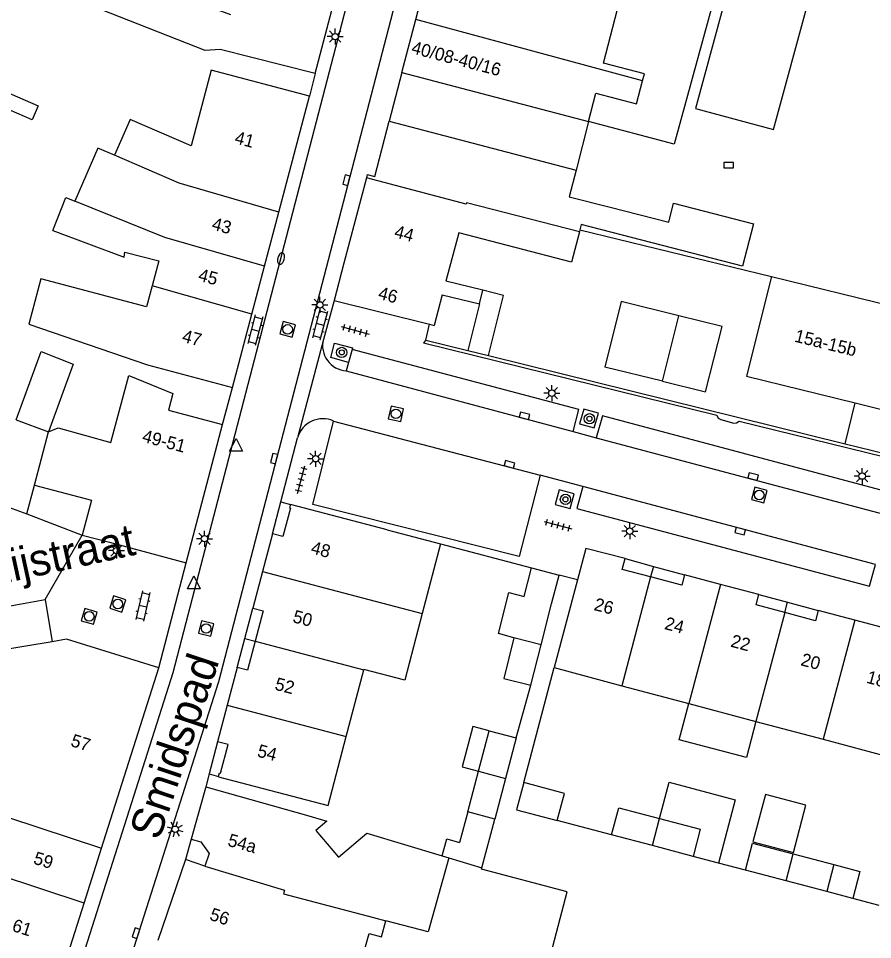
# Model space of a CAD drawing. Extents: x 132998 to 136004, y 396998 to 398512.
# Drawn here: x 133565.2 to 133631.8, y 397795.8 to 397867.7 of the extents above; entities that cross this region are included whole.
import ezdxf

# ---------------------------------------------------------------- set-up
doc = ezdxf.new("R2010")
doc.units = 0
for name, color, linetype in [('gg-afsc-erfafscheiding', 7, 'Continuous'), ('gg-afsc-hekwerk', 7, 'Continuous'), ('gg-afsc-muur', 7, 'Continuous'), ('gg-anno-huisnummerreeks BGT', 7, 'Continuous'), ('gg-anno-openbare ruimte label', 7, 'Continuous'), ('gg-bbg-bijgebouw', 7, 'Continuous'), ('gg-bbg-gedigitaliseerde bebouwing', 7, 'Continuous'), ('gg-bbg-gedigitaliseerde bebouwing onder overbouw', 7, 'Continuous'), ('gg-bbg-gedigitaliseerde bijgebouw', 7, 'Continuous'), ('gg-bbg-hoofdgebouw', 7, 'Continuous'), ('gg-bbg-luifel en loopbrug', 7, 'Continuous'), ('gg-bbg-onder overbouw', 7, 'Continuous'), ('gg-bbg-pand overbouw', 7, 'Continuous'), ('gg-bbg-tussenscheiding', 7, 'Continuous'), ('gg-bbg-tussenscheiding niveau 01', 7, 'Continuous'), ('gg-knt-verharding', 7, 'Continuous'), ('gg-knt-verharding nz', 7, 'Continuous'), ('gt-grn-weggrens', 7, 'Continuous'), ('gt-symb-boom', 7, 'Continuous'), ('gt-symb-brandkraan', 7, 'Continuous'), ('gt-symb-klinker verharding', 7, 'Continuous'), ('gt-symb-kolk', 7, 'Continuous'), ('gt-symb-lichtmast', 7, 'Continuous'), ('gt-symb-rioolschacht', 7, 'Continuous'), ('gt-symb-tegel verharding', 7, 'Continuous'), ('gt-symb-waterafsluiter', 7, 'Continuous')]:
    doc.layers.add(name, color=color, linetype=linetype)

# ---------------------------------------------------------------- blocks, each defined once
blk = doc.blocks.new('gt0-LMAST')
at = {"layer": 'gt-symb-lichtmast'}
for p, q in [((-0.182, 0.173), (-0.447, 0.438)), ((-0.005, 0.246), (-0.005, 0.621)), ((0.172, 0.173), (0.437, 0.438)), ((-0.255, -0.004), (-0.63, -0.004)), ((-0.182, -0.181), (-0.447, -0.446)), ((-0.005, -0.254), (-0.005, -0.629)), ((0.437, -0.446), (0.172, -0.181)), ((0.245, -0.004), (0.62, -0.004))]:
    blk.add_line(p, q, dxfattribs=at)
blk.add_circle((-0.005, -0.004), 0.25, dxfattribs=at)
blk = doc.blocks.new('gt0-KOLK')
at = {"layer": 'gt-symb-kolk'}
blk.add_lwpolyline([(0, 0), (0.375, 0), (0.375, 0.4), (-0.375, 0.4), (-0.375, 0), (0, 0)], dxfattribs=at)
blk = doc.blocks.new('gt0-BOOM')
at = {"layer": 'gt-symb-boom'}
for radius in [0.4, 0.2]:
    blk.add_circle((0, 0), radius, dxfattribs=at)
blk = doc.blocks.new('gt0-RS')
at = {"layer": 'gt-symb-rioolschacht'}
blk.add_lwpolyline([(-0.5, -0.5), (0.5, -0.5), (0.5, 0.5), (-0.5, 0.5)], close=True, dxfattribs=at)
blk.add_circle((0, 0), 0.375, dxfattribs=at)
blk = doc.blocks.new('gt0-TEG1')
at = {"layer": 'gt-symb-tegel verharding'}
for p, q in [((-1.125, 0), (1.125, 0)), ((-0.9, -0.25), (-0.9, 0.25)), ((-0.45, -0.25), (-0.45, 0.25)), ((0, -0.25), (0, 0.25)), ((0.45, -0.25), (0.45, 0.25)), ((0.9, -0.25), (0.9, 0.25))]:
    blk.add_line(p, q, dxfattribs=at)
blk = doc.blocks.new('gt0-KL1')
at = {"layer": 'gt-symb-klinker verharding'}
for p, q in [((-1.15, 0.3), (1.15, 0.3)), ((-1, -0.3), (-1, 0.3)), ((-0.5, 0.3), (-0.5, 0.45)), ((0, -0.3), (0, 0.3)), ((0.5, 0.3), (0.5, 0.45)), ((1, -0.3), (1, 0.3)), ((-1.15, -0.3), (1.15, -0.3)), ((-0.5, -0.45), (-0.5, -0.3)), ((0.5, -0.45), (0.5, -0.3))]:
    blk.add_line(p, q, dxfattribs=at)
blk = doc.blocks.new('gt0-BR')
at = {"layer": 'gt-symb-brandkraan'}
for centre, radius, start, end in [((-0.244, 0), 0.206, 107.56694, 252.43307), ((0.599, -2.664), 3, 106.89205, 107.56694), ((0, -0.691), 0.938, 73.10799, 106.89205), ((-0.599, -2.664), 3, 72.43309, 73.10799), ((0.244, 0), 0.206, 287.56695, 72.43309), ((0.599, 2.664), 3, 252.43307, 253.10797), ((0, 0.691), 0.938, 253.10797, 286.89206), ((-0.599, 2.664), 3, 286.89206, 287.56695)]:
    blk.add_arc(centre, radius, start, end, dxfattribs=at)
blk = doc.blocks.new('gt0-WAFSL')
at = {"layer": 'gt-symb-waterafsluiter'}
for p, q in [((-0.5, -0.333), (0, 0.667)), ((0, 0.667), (0.5, -0.333)), ((0.5, -0.333), (-0.5, -0.333))]:
    blk.add_line(p, q, dxfattribs=at)

msp = doc.modelspace()

# ---------------------------------------------------------------- linework, layer by layer
at = {"layer": 'gg-afsc-erfafscheiding'}
for p, q in [((133604.61, 397808.06), (133606.97, 397817.044)), ((133604.019, 397811.553), (133605.163, 397815.667)), ((133611.47, 397803.982), (133607.22, 397805.104)), ((133621.918, 397801.223), (133619.803, 397801.782)), ((133632.361, 397798.466), (133630.296, 397799.011))]:
    msp.add_line(p, q, dxfattribs=at)
for points in [[(133620.775, 397870.887), (133619.963, 397871.138), (133616.361, 397857.914), (133609.664, 397859.687)], [(133606.454, 397793.681), (133608.001, 397799.544), (133601.315, 397801.308), (133601.34, 397801.404)]]:
    msp.add_lwpolyline(points, dxfattribs=at)
at = {"layer": 'gg-afsc-hekwerk'}
msp.add_line((133554.906, 397820.13), (133567.243, 397822.358), dxfattribs=at)
at = {"layer": 'gg-afsc-muur'}
for p, q in [((133608.996, 397851.24), (133623.937, 397847.587)), ((133596.95, 397842.625), (133597.254, 397843.854)), ((133596.95, 397842.625), (133600.244, 397841.811)), ((133601.853, 397841.413), (133629.696, 397834.532)), ((133598.113, 397826.715), (133605.22, 397824.841))]:
    msp.add_line(p, q, dxfattribs=at)
at = {"layer": 'gg-bbg-bijgebouw'}
for p, q in [((133615.442, 397839.412), (133610.939, 397840.511)), ((133629.696, 397834.532), (133632.9, 397833.74)), ((133605.22, 397824.841), (133607.361, 397824.276)), ((133605.163, 397815.667), (133605.961, 397818.83))]:
    msp.add_line(p, q, dxfattribs=at)
msp.add_lwpolyline([(133605.961, 397818.83), (133606.771, 397822.037), (133607.361, 397824.276)], dxfattribs=at)
at = {"layer": 'gg-bbg-gedigitaliseerde bebouwing'}
for p, q in [((133580.918, 397865.322), (133579.735, 397865.232)), ((133588.332, 397863.442), (133580.918, 397865.322)), ((133587.89, 397861.67), (133580.214, 397863.706)), ((133623.937, 397847.587), (133635.611, 397844.721)), ((133601.409, 397846.509), (133598.529, 397847.232)), ((133598.244, 397846.167), (133601.141, 397845.44)), ((133601.141, 397845.44), (133601.409, 397846.509)), ((133567.493, 397835.469), (133568.245, 397835.773)), ((133606.97, 397817.044), (133612.253, 397815.62)), ((133590.746, 397811.675), (133592.112, 397816.873)), ((133612.253, 397815.62), (133617.496, 397814.229)), ((133617.496, 397814.229), (133622.739, 397812.838)), ((133622.739, 397812.838), (133627.983, 397811.446)), ((133627.983, 397811.446), (133633.226, 397810.055)), ((133579.78, 397807.74), (133587.657, 397805.529)), ((133598.245, 397802.337), (133598.763, 397802.181))]:
    msp.add_line(p, q, dxfattribs=at)
for points in [[(133613.879, 397862.863), (133614.023, 397863.421), (133610.828, 397864.244), (133612.466, 397870.606), (133615.652, 397869.786), (133616.253, 397872.119), (133598.59, 397876.79)], [(133579.735, 397865.232), (133570.86, 397868.719), (133571.941, 397871.654), (133581.715, 397868.055)], [(133580.214, 397863.706), (133578.643, 397857.779), (133573.868, 397859.852), (133572.652, 397857.049)], [(133609.664, 397859.687), (133610.234, 397861.899), (133613.42, 397861.078), (133613.879, 397862.863)], [(133572.652, 397857.049), (133571.346, 397857.611), (133569.567, 397853.478)], [(133608.689, 397855.901), (133608.154, 397853.821), (133611.35, 397852.998)], [(133567.833, 397851.191), (133568.86, 397853.765), (133569.567, 397853.478)], [(133611.35, 397852.998), (133615.923, 397851.82), (133616.306, 397853.308), (133622.537, 397851.704), (133621.684, 397848.392)], [(133621.684, 397848.392), (133609.087, 397851.638), (133608.996, 397851.24)], [(133567.833, 397851.191), (133573.421, 397849.091), (133573.473, 397849.498), (133576.106, 397848.801), (133575.589, 397846.85)], [(133575.589, 397846.85), (133575.156, 397845.219), (133566.898, 397847.408), (133565.962, 397843.875)], [(133565.962, 397843.875), (133575.223, 397840.689), (133581.86, 397838.93)], [(133568.245, 397835.773), (133572.378, 397834.623), (133573.763, 397839.846), (133577.222, 397838.459), (133576.877, 397837.146), (133581.09, 397836.04)], [(133595.313, 397816.056), (133592.118, 397816.895), (133592.112, 397816.873)], [(133580.772, 397808.517), (133589.324, 397806.269), (133590.746, 397811.675)], [(133587.657, 397805.529), (133589.236, 397805.053), (133588.37, 397804.319), (133590.133, 397802.237), (133592.349, 397804.115), (133598.245, 397802.337)], [(133598.763, 397802.181), (133597.134, 397796.4), (133593.848, 397797.27)], [(133592.526, 397796.274), (133593.495, 397796.018), (133593.848, 397797.27)], [(133590.941, 397792.47), (133591.416, 397792.336), (133591.957, 397794.256), (133592.526, 397796.274)]]:
    msp.add_lwpolyline(points, dxfattribs=at)
at = {"layer": 'gg-bbg-gedigitaliseerde bebouwing onder overbouw'}
for p, q in [((133595.09, 397863.52), (133609.664, 397859.687)), ((133594.1, 397859.73), (133608.689, 397855.901))]:
    msp.add_line(p, q, dxfattribs=at)
at = {"layer": 'gg-bbg-gedigitaliseerde bijgebouw'}
for p, q in [((133615.442, 397839.412), (133616.703, 397844.516)), ((133629.696, 397834.532), (133630.483, 397837.717)), ((133601.072, 397808.949), (133601.906, 397812.111)), ((133601.906, 397812.111), (133604.019, 397811.553)), ((133604.019, 397811.553), (133603.185, 397808.393)), ((133600.233, 397805.772), (133601.072, 397808.949)), ((133603.185, 397808.393), (133602.346, 397805.214)), ((133602.346, 397805.214), (133600.233, 397805.772)), ((133614.65, 397803.142), (133611.47, 397803.982)), ((133617.829, 397802.303), (133614.65, 397803.142)), ((133625.645, 397802.496), (133628.815, 397801.659)), ((133625.088, 397800.386), (133621.918, 397801.223)), ((133628.815, 397801.659), (133628.258, 397799.549)), ((133628.258, 397799.549), (133625.088, 397800.386))]:
    msp.add_line(p, q, dxfattribs=at)
for points in [[(133620.775, 397870.887), (133618.005, 397860.719), (133624.098, 397859.059), (133626.867, 397869.227)], [(133616.703, 397844.516), (133612.203, 397845.628), (133610.939, 397840.511)], [(133564.969, 397836.381), (133566.928, 397841.734), (133569.425, 397840.748), (133567.493, 397835.469)], [(133603.842, 397819.382), (133602.634, 397819.697), (133603.444, 397822.905), (133604.652, 397822.59), (133605.22, 397824.841)], [(133603.842, 397819.382), (133603.04, 397816.203), (133605.163, 397815.667)], [(133604.61, 397808.06), (133604.049, 397805.942), (133607.22, 397805.104)], [(133607.22, 397805.104), (133607.782, 397807.216), (133604.61, 397808.06)], [(133623.476, 397807.126), (133622.501, 397803.43), (133625.67, 397802.593), (133626.636, 397806.291), (133623.476, 397807.126)], [(133611.47, 397803.982), (133612.029, 397806.098), (133615.209, 397805.258)], [(133615.209, 397805.258), (133618.388, 397804.419), (133617.829, 397802.303)], [(133621.918, 397801.223), (133622.475, 397803.333), (133625.645, 397802.496)]]:
    msp.add_lwpolyline(points, dxfattribs=at)
at = {"layer": 'gg-bbg-hoofdgebouw'}
for p, q in [((133588.332, 397863.442), (133590.579, 397872.068)), ((133596.178, 397867.66), (133597.24, 397871.7)), ((133595.09, 397863.52), (133596.178, 397867.66)), ((133585.488, 397852.612), (133587.89, 397861.67)), ((133592.324, 397855.299), (133590.564, 397848.618)), ((133592.39, 397855.55), (133592.324, 397855.299)), ((133584.37, 397848.397), (133585.488, 397852.612)), ((133608.996, 397851.24), (133608.954, 397851.077)), ((133583.373, 397844.635), (133584.37, 397848.397)), ((133590.564, 397848.618), (133589.798, 397845.709)), ((133623.937, 397847.587), (133622.004, 397839.812)), ((133598.244, 397846.167), (133597.602, 397843.767)), ((133589.798, 397845.709), (133597.254, 397843.854)), ((133581.86, 397838.93), (133583.373, 397844.635)), ((133597.254, 397843.854), (133597.602, 397843.767)), ((133622.004, 397839.812), (133630.483, 397837.717)), ((133578.24, 397825.22), (133581.09, 397836.04)), ((133550.694, 397834.513), (133565.81, 397829.049)), ((133565.81, 397829.049), (133566.401, 397831.303)), ((133593.955, 397827.812), (133586.395, 397829.792)), ((133570.131, 397827.395), (133572.252, 397826.831)), ((133584.989, 397827.489), (133584.213, 397824.546)), ((133593.955, 397827.812), (133598.113, 397826.715)), ((133572.252, 397826.831), (133578.24, 397825.22)), ((133598.113, 397826.715), (133596.685, 397821.279)), ((133609.445, 397826.341), (133608.796, 397823.903)), ((133612.523, 397825.553), (133609.445, 397826.341)), ((133584.213, 397824.546), (133583.46, 397821.691)), ((133619.968, 397823.542), (133617.155, 397824.291)), ((133608.796, 397823.903), (133606.97, 397817.044)), ((133622.955, 397822.746), (133619.968, 397823.542)), ((133630.453, 397820.752), (133627.605, 397821.511)), ((133596.685, 397821.279), (133595.313, 397816.056)), ((133633.386, 397819.971), (133630.453, 397820.752)), ((133567.784, 397819.07), (133562.94, 397818.26)), ((133582.228, 397817.045), (133581.46, 397814.123)), ((133571.647, 397802.948), (133576.11, 397817.03)), ((133581.46, 397814.123), (133580.707, 397811.26)), ((133580.772, 397808.517), (133580.781, 397808.552)), ((133579.78, 397807.74), (133578.63, 397803.66)), ((133570.287, 397798.658), (133571.647, 397802.948)), ((133578.19, 397802.06), (133576.045, 397795.722)), ((133579.71, 397801.54), (133578.19, 397802.06)), ((133568.25, 397792.23), (133570.287, 397798.658))]:
    msp.add_line(p, q, dxfattribs=at)
for points in [[(133592.39, 397855.55), (133592.97, 397855.4), (133594.1, 397859.73)], [(133608.954, 397851.077), (133608.335, 397848.696), (133599.532, 397850.984), (133598.529, 397847.232)], [(133566.401, 397831.303), (133570.854, 397830.112), (133570.131, 397827.395)], [(133576.11, 397817.03), (133568.92, 397819.26), (133567.784, 397819.07)], [(133578.63, 397803.66), (133579.4, 397803.44), (133580.04, 397802.52), (133579.71, 397801.54)]]:
    msp.add_lwpolyline(points, dxfattribs=at)
at = {"layer": 'gg-bbg-luifel en loopbrug'}
for p, q in [((133601.141, 397845.44), (133600.244, 397841.811)), ((133600.244, 397841.811), (133601.853, 397841.413)), ((133565.81, 397829.049), (133570.131, 397827.395)), ((133600.233, 397805.772), (133599.602, 397803.384)), ((133601.34, 397801.404), (133602.346, 397805.214)), ((133598.763, 397802.181), (133601.34, 397801.404)), ((133619.803, 397801.782), (133617.829, 397802.303)), ((133630.296, 397799.011), (133628.258, 397799.549))]:
    msp.add_line(p, q, dxfattribs=at)
for points in [[(133562.428, 397862.762), (133566.695, 397860.925), (133566.219, 397859.819), (133562.005, 397861.633)], [(133601.853, 397841.413), (133603.029, 397846.103), (133601.409, 397846.509)], [(133615.442, 397839.412), (133618.799, 397838.593), (133620.108, 397843.675), (133616.703, 397844.516)], [(133622.739, 397812.838), (133621.991, 397810.02), (133616.748, 397811.411), (133617.496, 397814.229)], [(133601.906, 397812.111), (133600.625, 397812.449), (133599.791, 397809.286), (133601.072, 397808.949)], [(133615.209, 397805.258), (133615.957, 397808.089), (133621.116, 397806.727), (133619.803, 397801.782)], [(133598.245, 397802.337), (133598.601, 397803.686), (133599.602, 397803.384)], [(133628.815, 397801.659), (133630.856, 397801.12), (133630.296, 397799.011)]]:
    msp.add_lwpolyline(points, dxfattribs=at)
at = {"layer": 'gg-bbg-onder overbouw'}
for points in [[(133586.395, 397829.792), (133586.324, 397829.521), (133586.401, 397829.501), (133585.798, 397827.276), (133584.989, 397827.489)], [(133614.511, 397824.126), (133612.301, 397824.715), (133612.523, 397825.553)], [(133617.155, 397824.291), (133616.939, 397823.479), (133614.511, 397824.126)], [(133624.996, 397821.337), (133622.751, 397821.935), (133622.955, 397822.746)], [(133583.46, 397821.691), (133584.272, 397821.477), (133583.645, 397819.1)], [(133627.605, 397821.511), (133627.389, 397820.699), (133624.996, 397821.337)], [(133583.645, 397819.1), (133583.048, 397816.835), (133582.228, 397817.045)], [(133580.781, 397808.552), (133580.851, 397808.823), (133580.928, 397808.803), (133581.519, 397811.046), (133580.707, 397811.26)]]:
    msp.add_lwpolyline(points, dxfattribs=at)
at = {"layer": 'gg-bbg-pand overbouw'}
for p, q in [((133595.09, 397863.52), (133594.1, 397859.73)), ((133609.664, 397859.687), (133608.689, 397855.901)), ((133584.989, 397827.489), (133585.647, 397829.989)), ((133585.647, 397829.989), (133586.395, 397829.792)), ((133612.523, 397825.553), (133614.73, 397824.952)), ((133614.73, 397824.952), (133617.155, 397824.291)), ((133622.955, 397822.746), (133625.211, 397822.147)), ((133625.211, 397822.147), (133627.605, 397821.511)), ((133582.83, 397819.315), (133583.46, 397821.691)), ((133582.228, 397817.045), (133582.83, 397819.315)), ((133580.707, 397811.26), (133580.045, 397808.746)), ((133580.045, 397808.746), (133580.781, 397808.552))]:
    msp.add_line(p, q, dxfattribs=at)
at = {"layer": 'gg-bbg-tussenscheiding'}
for p, q in [((133613.879, 397862.863), (133596.178, 397867.66)), ((133577.714, 397854.869), (133572.652, 397857.049)), ((133585.488, 397852.612), (133577.714, 397854.869)), ((133576.589, 397850.625), (133569.567, 397853.478)), ((133584.37, 397848.397), (133576.589, 397850.625)), ((133583.373, 397844.635), (133575.589, 397846.85)), ((133630.483, 397837.717), (133633.687, 397836.926)), ((133564.969, 397836.381), (133567.493, 397835.469)), ((133566.401, 397831.303), (133567.493, 397835.469)), ((133584.213, 397824.546), (133592.524, 397822.369)), ((133614.511, 397824.126), (133612.253, 397815.62)), ((133619.968, 397823.542), (133617.496, 397814.229)), ((133592.524, 397822.369), (133596.685, 397821.279)), ((133624.996, 397821.337), (133622.739, 397812.838)), ((133630.453, 397820.752), (133627.983, 397811.446)), ((133605.961, 397818.83), (133603.842, 397819.382)), ((133583.645, 397819.1), (133592.112, 397816.873)), ((133581.46, 397814.123), (133590.746, 397811.675)), ((133601.072, 397808.949), (133603.185, 397808.393)), ((133564.295, 397805.366), (133571.647, 397802.948)), ((133614.65, 397803.142), (133615.209, 397805.258)), ((133570.287, 397798.658), (133553.304, 397804.234)), ((133625.088, 397800.386), (133625.645, 397802.496))]:
    msp.add_line(p, q, dxfattribs=at)
for points in [[(133608.954, 397851.077), (133600.141, 397853.334), (133600.116, 397853.238), (133592.324, 397855.299)], [(133579.71, 397801.54), (133585.925, 397799.661), (133585.849, 397799.388), (133592.879, 397797.526), (133593.848, 397797.27)]]:
    msp.add_lwpolyline(points, dxfattribs=at)
at = {"layer": 'gg-bbg-tussenscheiding niveau 01'}
for p, q in [((133614.73, 397824.952), (133614.511, 397824.126)), ((133624.996, 397821.337), (133625.211, 397822.147)), ((133582.83, 397819.315), (133583.645, 397819.1))]:
    msp.add_line(p, q, dxfattribs=at)
at = {"layer": 'gg-knt-verharding'}
for p, q in [((133588.332, 397863.442), (133587.89, 397861.67)), ((133589.798, 397845.709), (133588.962, 397842.68)), ((133591.204, 397841.897), (133590.926, 397840.881)), ((133590.926, 397840.881), (133590.745, 397840.22)), ((133581.09, 397836.04), (133581.86, 397838.93)), ((133608.459, 397835.488), (133610.264, 397834.993)), ((133585.647, 397829.989), (133586.952, 397834.984)), ((133609.224, 397831.185), (133605.885, 397832.073)), ((133567.243, 397822.358), (133567.784, 397819.07))]:
    msp.add_line(p, q, dxfattribs=at)
for points in [[(133565.5, 397779.742), (133577.243, 397816.67), (133610.301, 397943.866), (133613.733, 397990.772)], [(133571.202, 397785.807), (133580.793, 397815.951), (133611.866, 397935.493)], [(133590.926, 397840.881), (133589.543, 397841.27), (133589.837, 397842.388), (133591.236, 397842.015), (133591.204, 397841.897)], [(133596.95, 397842.625), (133596.784, 397842.413), (133619.673, 397836.756), (133619.786, 397836.536), (133620, 397836.411), (133620.996, 397836.136), (133621.229, 397836.156), (133621.428, 397836.279), (133635.64, 397832.796), (133635.613, 397832.617), (133639.126, 397831.699), (133639.155, 397831.92), (133648.393, 397829.636)], [(133608.459, 397835.488), (133608.902, 397837.194), (133591.204, 397841.897)], [(133608.962, 397836.077), (133610.099, 397835.756), (133610.443, 397836.906), (133609.288, 397837.232), (133608.962, 397836.077)], [(133633.11, 397828.93), (133633.578, 397830.627), (133610.745, 397836.705), (133610.264, 397834.993)], [(133605.885, 397832.073), (133604.252, 397825.721), (133588.129, 397829.771), (133589.753, 397836.301)], [(133607.375, 397830.935), (133607.056, 397829.772), (133608.228, 397829.477), (133608.545, 397830.62), (133607.375, 397830.935)], [(133609.224, 397831.185), (133608.756, 397829.468), (133631.604, 397823.404), (133632.075, 397825.1)]]:
    msp.add_lwpolyline(points, dxfattribs=at)
for centre, radius, start, end in [((133590.879, 397842.193), 1.978, 165.75405, 266.11491), ((133588.915, 397834.447), 2.035, 65.66269, 164.70212)]:
    msp.add_arc(centre, radius, start, end, dxfattribs=at)
at = {"layer": 'gg-knt-verharding nz'}
for p, q in [((133590.745, 397840.22), (133608.459, 397835.488)), ((133589.753, 397836.301), (133605.885, 397832.073)), ((133610.264, 397834.993), (133633.11, 397828.93)), ((133632.075, 397825.1), (133609.224, 397831.185))]:
    msp.add_line(p, q, dxfattribs=at)
at = {"layer": 'gt-grn-weggrens'}
for p, q in [((133588.962, 397842.68), (133586.952, 397834.984)), ((133567.243, 397822.358), (133570.131, 397827.395)), ((133576.11, 397817.03), (133578.24, 397825.22)), ((133608.796, 397823.903), (133607.361, 397824.276)), ((133580.045, 397808.746), (133579.78, 397807.74)), ((133578.63, 397803.66), (133578.19, 397802.06))]:
    msp.add_line(p, q, dxfattribs=at)

# ---------------------------------------------------------------- block references
at = {"layer": 'gt-symb-boom'}
for p in [(133590.394, 397841.657), (133609.731, 397836.478), (133607.859, 397830.184)]:
    msp.add_blockref('gt0-BOOM', p, dxfattribs=at)
at = {"layer": 'gt-symb-brandkraan', "rotation": 75.17189147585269}
msp.add_blockref('gt0-BR', (133585.655, 397848.989), dxfattribs=at)
at = {"layer": 'gt-symb-klinker verharding'}
for p, rotation in [((133583.649, 397843.394), -104.64737527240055), ((133588.718, 397843.838), 75.4080437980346), ((133574.871, 397821.857), -102.8829794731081)]:
    msp.add_blockref('gt0-KL1', p, dxfattribs=dict(at, rotation=rotation))
at = {"layer": 'gt-symb-kolk'}
msp.add_blockref('gt0-KOLK', (133620.61, 397856.085), dxfattribs=at)
for p, rotation in [((133590.96, 397855.052), 75.40804379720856), ((133604.606, 397836.51), -15.008913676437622), ((133585.307, 397833.312), 75.40804379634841), ((133603.44, 397832.723), -14.898187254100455), ((133622.459, 397831.771), -14.77272395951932), ((133621.545, 397827.897), 165.10181274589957), ((133574.524, 397796.247), 72.36228444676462)]:
    msp.add_blockref('gt0-KOLK', p, dxfattribs=dict(at, rotation=rotation))
at = {"layer": 'gt-symb-lichtmast'}
for p in [(133589.886, 397866.322), (133588.701, 397845.37), (133606.812, 397838.478), (133588.364, 397833.36), (133631.036, 397832.004), (133612.886, 397827.704), (133579.68, 397827.115), (133572.817, 397826.181)]:
    msp.add_blockref('gt0-LMAST', p, dxfattribs=at)
at = {"layer": 'gt-symb-lichtmast', "rotation": 74.28274755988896}
msp.add_blockref('gt0-LMAST', (133577.391, 397804.425), dxfattribs=at)
at = {"layer": 'gt-symb-rioolschacht'}
for p, rotation in [((133586.17, 397843.456), -105.24507033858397), ((133594.628, 397836.864), -12.174751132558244), ((133622.991, 397830.525), -15.008913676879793), ((133572.913, 397822.011), -17.764323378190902), ((133570.68, 397821.047), -16.44128049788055), ((133579.81, 397820.097), -103.53585636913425)]:
    msp.add_blockref('gt0-RS', p, dxfattribs=dict(at, rotation=rotation))
at = {"layer": 'gt-symb-tegel verharding'}
for p, rotation in [((133591.443, 397843.39), -15.245070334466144), ((133587.233, 397831.719), 75.4634907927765), ((133607.275, 397828.17), -15.189787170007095)]:
    msp.add_blockref('gt0-TEG1', p, dxfattribs=dict(at, rotation=rotation))
at = {"layer": 'gt-symb-waterafsluiter'}
for p in [(133582.144, 397834.276), (133578.843, 397823.542)]:
    msp.add_blockref('gt0-WAFSL', p, dxfattribs=at)

# ---------------------------------------------------------------- texts
at = {"layer": 'gg-anno-huisnummerreeks BGT'}
for s, rotation, p in [('40/08-40/16', 345.3, (133595.77, 397865.035)), ('41', 345.2, (133581.976, 397858.002)), ('43', 345.2, (133580.188, 397851.263)), ('44', 345.2, (133594.434, 397850.654)), ('45', 345.2, (133579.131, 397847.273)), ('46', 345.2, (133593.171, 397845.859)), ('47', 345.2, (133577.866, 397842.502)), ('15a-15b', 346.1, (133625.68, 397842.511)), ('49-51', 345.2, (133574.752, 397834.694)), ('48', 345.2, (133587.925, 397825.98)), ('26', 345.6, (133610.029, 397821.547)), ('50', 345.2, (133586.507, 397820.601)), ('24', 345.1, (133615.534, 397820.066)), ('22', 345, (133620.7, 397818.691)), ('20', 345, (133626.171, 397817.237)), ('18', 345.1, (133631.301, 397815.87)), ('52', 345.3, (133585.11, 397815.333)), ('57', 342.4, (133569.167, 397810.935)), ('54', 345.3, (133583.737, 397810.112)), ('54a', 344.3, (133581.429, 397803.142)), ('59', 342.4, (133566.257, 397801.753)), ('56', 341.3, (133580.006, 397797.373)), ('61', 342.4, (133564.59, 397796.495))]:
    msp.add_text(s, height=1, rotation=rotation, dxfattribs=at).set_placement(p)
at = {"layer": 'gg-anno-openbare ruimte label'}
for s, rotation, p in [('Goirkezijstraat', 12.3, (133553.55, 397821.33)), ('Smidspad', 71.5, (133576.145, 397803.476))]:
    msp.add_text(s, height=2.5, rotation=rotation, dxfattribs=at).set_placement(p)

doc.saveas('drawing.dxf')
